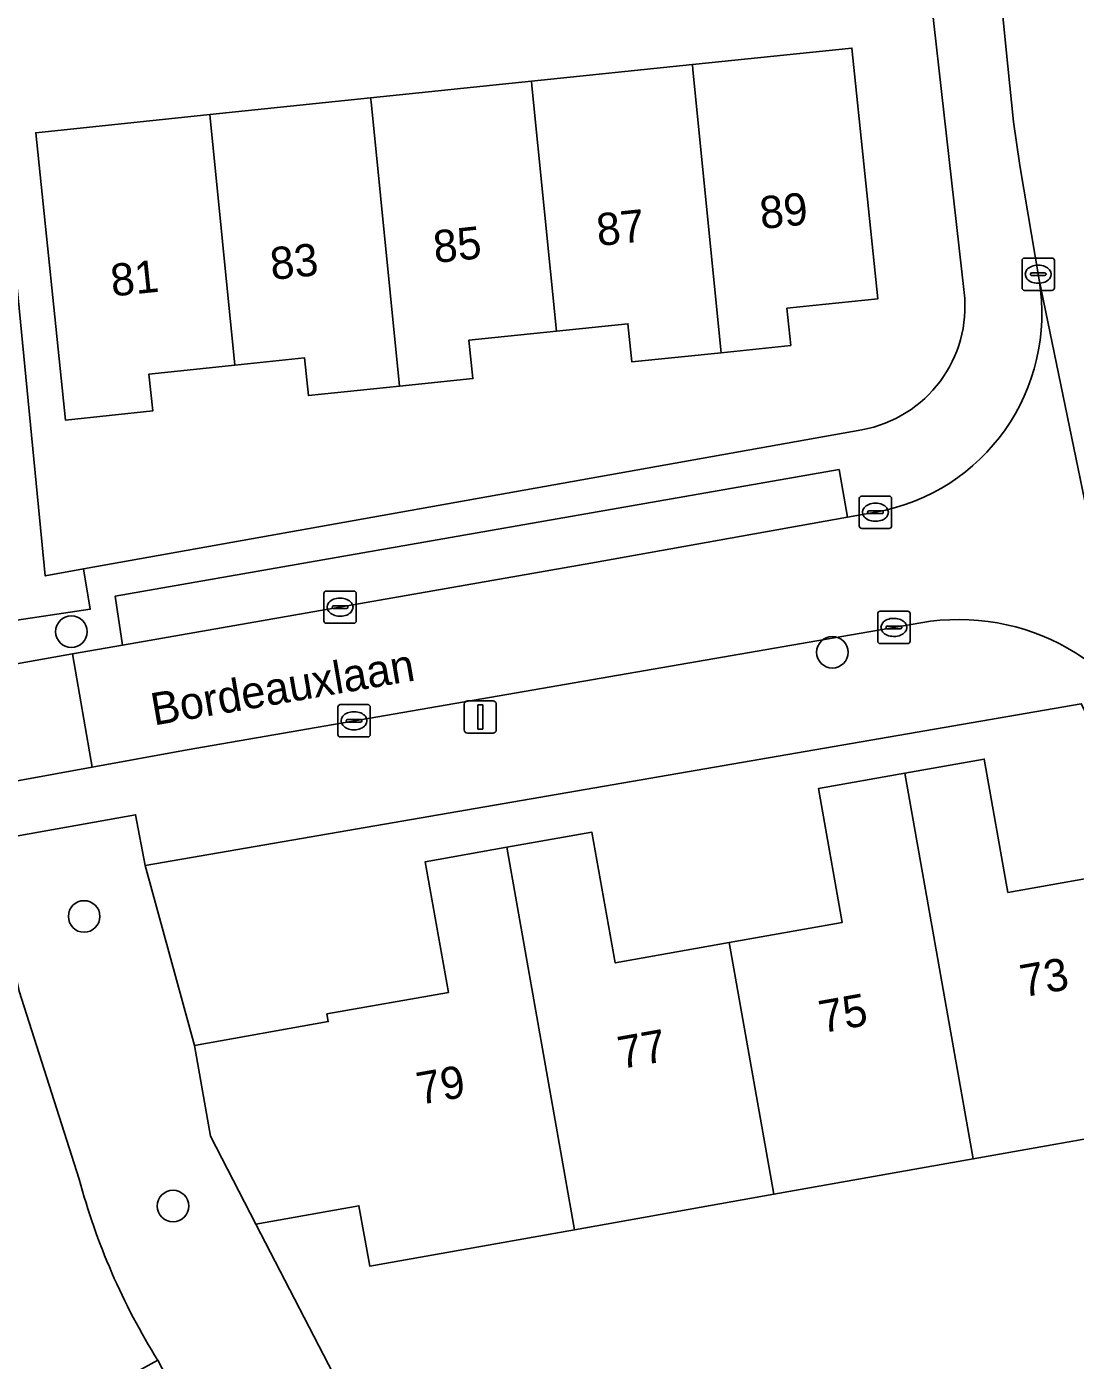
# Model space of a CAD drawing. Extents: x 158455 to 159797, y 387218 to 388672.
# Drawn here: x 159118.02 to 159150.51, y 387884.38 to 387925.7 of the extents above; entities that cross this region are included whole.
import ezdxf

# ---------------------------------------------------------------- set-up
doc = ezdxf.new("R2010")
doc.units = 0
for name, color, linetype in [('IMGEO_Boom', 7, 'Continuous'), ('IMGEO_Erf', 7, 'Continuous'), ('IMGEO_Fietspad_gesloten', 7, 'Continuous'), ('IMGEO_Groenvoorziening', 7, 'Continuous'), ('IMGEO_Kolk', 7, 'Continuous'), ('IMGEO_Lichtmast', 7, 'Continuous'), ('IMGEO_Openbare_ruimte_label', 7, 'Continuous'), ('IMGEO_Pand', 7, 'Continuous'), ('IMGEO_Pand_nummerreeks', 7, 'Continuous'), ('IMGEO_Parkeervlak_open', 7, 'Continuous'), ('IMGEO_Rijbaan_lokaal_open', 7, 'Continuous'), ('IMGEO_Voetpad_open', 7, 'Continuous')]:
    doc.layers.add(name, color=color, linetype=linetype)

msp = doc.modelspace()

# ---------------------------------------------------------------- linework, layer by layer
at = {"layer": 'IMGEO_Boom'}
for centre in [(159119.411, 387906.953), (159142.989, 387906.318), (159119.804, 387898.132), (159122.559, 387889.158)]:
    msp.add_circle(centre, 0.489, dxfattribs=at)
at = {"layer": 'IMGEO_Erf'}
for points in [[(159144.882, 387936.89), (159142.473, 387936.634), (159143.002, 387931.673), (159140.968, 387931.457), (159140.439, 387936.418), (159134.586, 387935.798), (159135.117, 387930.821), (159133.008, 387930.596), (159131.116, 387930.394), (159130.585, 387935.372), (159124.628, 387934.733), (159125.159, 387929.756), (159123.043, 387929.53), (159121.158, 387929.329), (159120.627, 387934.307), (159117.67, 387934.023), (159116.14, 387933.894), (159118.601, 387908.685), (159119.787, 387908.898), (159143.897, 387913.211)], [(159147.07, 387917.465), (159144.882, 387936.89)], [(159150.699, 387904.721), (159121.698, 387899.706), (159123.22, 387894.136), (159127.367, 387894.873), (159127.325, 387895.111), (159131.091, 387895.78), (159130.372, 387899.825), (159132.898, 387900.274), (159135.538, 387900.743), (159136.257, 387896.695), (159139.791, 387897.323), (159143.294, 387897.945), (159142.556, 387902.095), (159145.229, 387902.57), (159147.694, 387903.008), (159148.428, 387898.876), (159152.255, 387899.556)], [(159153.643, 387891.74), (159147.35, 387890.622), (159141.176, 387889.524), (159135.001, 387888.427), (159128.653, 387887.299), (159128.32, 387889.171), (159125.128, 387888.603), (159129.63, 387879.899), (159133.482, 387872.453), (159155.484, 387883.835)]]:
    msp.add_lwpolyline(points, dxfattribs=at)
msp.add_lwpolyline([(159138.649, 387924.523), (159143.593, 387925.035), (159144.397, 387917.268), (159141.58, 387916.976), (159141.699, 387915.823), (159139.541, 387915.599), (159136.774, 387915.312), (159136.651, 387916.496), (159134.439, 387916.267), (159131.726, 387915.986), (159131.849, 387914.798), (159129.573, 387914.562), (159126.752, 387914.27), (159126.632, 387915.435), (159124.473, 387915.211), (159121.81, 387914.935), (159121.928, 387913.793), (159119.226, 387913.513), (159118.304, 387922.415), (159123.698, 387922.974), (159128.681, 387923.49), (159133.666, 387924.007)], close=True, dxfattribs=at)
msp.add_arc((159143.213, 387917.032), 3.882, 280.1558, 6.4067, dxfattribs=at)
at = {"layer": 'IMGEO_Fietspad_gesloten'}
for points in [[(159119.652, 387889.994), (159117.794, 387895.821), (159116.824, 387900.464), (159116.477, 387902.109), (159115.914, 387905.646), (159115.44, 387909.134), (159112.567, 387937.001), (159109.958, 387962.317), (159109.856, 387963.313)], [(159117.047, 387884.698), (159118.274, 387882.287), (159122.088, 387884.38)]]:
    msp.add_lwpolyline(points, dxfattribs=at)
msp.add_lwpolyline([(159122.088, 387884.38), (159118.274, 387882.287), (159123.298, 387872.418), (159125.25, 387868.582), (159138.689, 387842.381), (159140.744, 387838.345), (159142.468, 387834.978), (159160.411, 387800.428), (159161.298, 387798.72), (159161.45, 387798.427), (159170.209, 387780.879), (159174.688, 387783.205), (159166.352, 387798.789), (159151.43, 387828.052), (159150.589, 387829.666), (159141.895, 387846.356), (159141.306, 387847.487), (159125.534, 387877.765)], close=True, dxfattribs=at)
msp.add_arc((159139.605, 387895.316), 20.651, 194.9357, 211.9778, dxfattribs=at)
at = {"layer": 'IMGEO_Groenvoorziening'}
for points in [[(159119.787, 387908.898), (159118.601, 387908.685), (159116.14, 387933.894)], [(159117.306, 387907.253), (159119.995, 387907.648), (159119.787, 387908.898)], [(159122.088, 387884.38), (159125.534, 387877.765), (159129.63, 387879.899), (159125.128, 387888.603), (159123.72, 387891.325), (159123.22, 387894.136), (159121.698, 387899.706), (159121.398, 387901.284), (159116.824, 387900.464), (159117.794, 387895.821), (159119.652, 387889.994)]]:
    msp.add_lwpolyline(points, dxfattribs=at)
msp.add_arc((159139.605, 387895.316), 20.651, 194.9357, 211.9778, dxfattribs=at)
at = {"layer": 'IMGEO_Kolk'}
for p, q in [((159148.939, 387918.53), (159149.791, 387918.53)), ((159148.864, 387917.604), (159148.864, 387918.456)), ((159149.166, 387918.073), (159149.564, 387918.073)), ((159149.352, 387918.31), (159149.377, 387918.31)), ((159149.865, 387918.456), (159149.865, 387917.604)), ((159149.123, 387918.024), (159149.123, 387918.036)), ((159149.561, 387917.987), (159149.163, 387917.987)), ((159149.375, 387917.75), (159149.35, 387917.75)), ((159149.607, 387918.036), (159149.607, 387918.024)), ((159149.791, 387917.53), (159148.939, 387917.53)), ((159143.82, 387910.229), (159143.82, 387911.081)), ((159143.895, 387911.155), (159144.747, 387911.155)), ((159144.821, 387911.081), (159144.821, 387910.229)), ((159144.079, 387910.649), (159144.079, 387910.661)), ((159144.122, 387910.698), (159144.52, 387910.698)), ((159144.308, 387910.935), (159144.333, 387910.935)), ((159144.563, 387910.661), (159144.563, 387910.649)), ((159144.517, 387910.612), (159144.119, 387910.612)), ((159144.331, 387910.375), (159144.306, 387910.375)), ((159144.747, 387910.155), (159143.895, 387910.155)), ((159127.233, 387907.289), (159127.233, 387908.141)), ((159127.308, 387908.215), (159128.16, 387908.215)), ((159128.234, 387908.141), (159128.234, 387907.289)), ((159127.492, 387907.709), (159127.492, 387907.721)), ((159127.535, 387907.758), (159127.933, 387907.758)), ((159127.721, 387907.995), (159127.746, 387907.995)), ((159127.976, 387907.721), (159127.976, 387907.709)), ((159127.93, 387907.672), (159127.532, 387907.672)), ((159127.744, 387907.435), (159127.719, 387907.435)), ((159144.393, 387906.662), (159144.393, 387907.514)), ((159144.468, 387907.588), (159145.32, 387907.588)), ((159144.881, 387907.368), (159144.906, 387907.368)), ((159145.394, 387907.514), (159145.394, 387906.662)), ((159128.16, 387907.215), (159127.308, 387907.215)), ((159144.652, 387907.082), (159144.652, 387907.094)), ((159145.09, 387907.045), (159144.692, 387907.045)), ((159144.695, 387907.131), (159145.093, 387907.131)), ((159145.136, 387907.094), (159145.136, 387907.082)), ((159145.32, 387906.588), (159144.468, 387906.588)), ((159144.904, 387906.808), (159144.879, 387906.808)), ((159127.666, 387903.769), (159127.666, 387904.621)), ((159127.741, 387904.695), (159128.593, 387904.695)), ((159128.154, 387904.475), (159128.179, 387904.475)), ((159128.667, 387904.621), (159128.667, 387903.769)), ((159127.925, 387904.189), (159127.925, 387904.201)), ((159128.363, 387904.152), (159127.965, 387904.152)), ((159127.968, 387904.238), (159128.366, 387904.238)), ((159128.409, 387904.201), (159128.409, 387904.189)), ((159128.593, 387903.695), (159127.741, 387903.695)), ((159128.177, 387903.915), (159128.152, 387903.915))]:
    msp.add_line(p, q, dxfattribs=at)
for points in [[(159148.939, 387918.53), (159149.791, 387918.53)], [(159148.864, 387917.604), (159148.864, 387918.456)], [(159149.865, 387918.456), (159149.865, 387917.604)], [(159149.791, 387917.53), (159148.939, 387917.53)], [(159143.82, 387910.229), (159143.82, 387911.081)], [(159143.895, 387911.155), (159144.747, 387911.155)], [(159144.821, 387911.081), (159144.821, 387910.229)], [(159144.747, 387910.155), (159143.895, 387910.155)], [(159127.233, 387907.289), (159127.233, 387908.141)], [(159127.308, 387908.215), (159128.16, 387908.215)], [(159128.234, 387908.141), (159128.234, 387907.289)], [(159144.393, 387906.662), (159144.393, 387907.514)], [(159144.468, 387907.588), (159145.32, 387907.588)], [(159145.394, 387907.514), (159145.394, 387906.662)], [(159128.16, 387907.215), (159127.308, 387907.215)], [(159145.32, 387906.588), (159144.468, 387906.588)], [(159127.666, 387903.769), (159127.666, 387904.621)], [(159127.741, 387904.695), (159128.593, 387904.695)], [(159128.667, 387904.621), (159128.667, 387903.769)], [(159128.593, 387903.695), (159127.741, 387903.695)]]:
    msp.add_lwpolyline(points, dxfattribs=at)
for centre, radius, start, end in [((159148.941, 387918.454), 0.0765, 91.552, 178.448), ((159148.941, 387918.454), 0.0765, 91.552, 178.448), ((159149.789, 387918.454), 0.0765, 1.552, 88.448), ((159149.789, 387918.454), 0.0765, 1.552, 88.448), ((159149.163, 387918.033), 0.0403, 85.8775, 175.7526), ((159149.568, 387918.035), 0.0386, 1.7309, 96.639), ((159149.16, 387918.023), 0.0366, 178.938, 274.7102), ((159149.564, 387918.03), 0.043, 264.8664, 352.4533), ((159148.941, 387917.606), 0.0765, 181.552, 268.448), ((159148.941, 387917.606), 0.0765, 181.552, 268.448), ((159149.789, 387917.606), 0.0765, 271.552, 358.448), ((159149.789, 387917.606), 0.0765, 271.552, 358.448), ((159143.897, 387911.079), 0.0765, 91.552, 178.448), ((159143.897, 387911.079), 0.0765, 91.552, 178.448), ((159144.745, 387911.079), 0.0765, 1.552, 88.448), ((159144.745, 387911.079), 0.0765, 1.552, 88.448), ((159144.119, 387910.658), 0.0403, 85.8775, 175.7526), ((159144.116, 387910.648), 0.0366, 178.938, 274.7102), ((159144.52, 387910.655), 0.043, 264.8664, 352.4533), ((159144.524, 387910.66), 0.0386, 1.7309, 96.639), ((159143.897, 387910.231), 0.0765, 181.552, 268.448), ((159143.897, 387910.231), 0.0765, 181.552, 268.448), ((159144.745, 387910.231), 0.0765, 271.552, 358.448), ((159144.745, 387910.231), 0.0765, 271.552, 358.448), ((159127.31, 387908.139), 0.0765, 91.552, 178.448), ((159127.31, 387908.139), 0.0765, 91.552, 178.448), ((159128.158, 387908.139), 0.0765, 1.552, 88.448), ((159128.158, 387908.139), 0.0765, 1.552, 88.448), ((159127.532, 387907.718), 0.0403, 85.8775, 175.7526), ((159127.937, 387907.72), 0.0386, 1.7309, 96.639), ((159127.529, 387907.708), 0.0366, 178.938, 274.7102), ((159127.933, 387907.715), 0.043, 264.8664, 352.4533), ((159144.47, 387907.512), 0.0765, 91.552, 178.448), ((159144.47, 387907.512), 0.0765, 91.552, 178.448), ((159145.318, 387907.512), 0.0765, 1.552, 88.448), ((159145.318, 387907.512), 0.0765, 1.552, 88.448), ((159127.31, 387907.291), 0.0765, 181.552, 268.448), ((159127.31, 387907.291), 0.0765, 181.552, 268.448), ((159128.158, 387907.291), 0.0765, 271.552, 358.448), ((159128.158, 387907.291), 0.0765, 271.552, 358.448), ((159144.692, 387907.091), 0.0403, 85.8775, 175.7526), ((159144.689, 387907.081), 0.0366, 178.938, 274.7102), ((159145.093, 387907.088), 0.043, 264.8664, 352.4533), ((159145.097, 387907.093), 0.0386, 1.7309, 96.639), ((159144.47, 387906.664), 0.0765, 181.552, 268.448), ((159144.47, 387906.664), 0.0765, 181.552, 268.448), ((159145.318, 387906.664), 0.0765, 271.552, 358.448), ((159145.318, 387906.664), 0.0765, 271.552, 358.448), ((159127.743, 387904.619), 0.0765, 91.552, 178.448), ((159127.743, 387904.619), 0.0765, 91.552, 178.448), ((159128.591, 387904.619), 0.0765, 1.552, 88.448), ((159128.591, 387904.619), 0.0765, 1.552, 88.448), ((159127.965, 387904.198), 0.0403, 85.8775, 175.7526), ((159127.962, 387904.188), 0.0366, 178.938, 274.7102), ((159128.366, 387904.195), 0.043, 264.8664, 352.4533), ((159128.37, 387904.2), 0.0386, 1.7309, 96.639), ((159127.743, 387903.771), 0.0765, 181.552, 268.448), ((159127.743, 387903.771), 0.0765, 181.552, 268.448), ((159128.591, 387903.771), 0.0765, 271.552, 358.448), ((159128.591, 387903.771), 0.0765, 271.552, 358.448)]:
    msp.add_arc(centre, radius, start, end, dxfattribs=at)
for centre, major_axis, ratio, start_param, end_param in [((159149.351, 387918.03), (-0.387, 0.002), 0.722429, 4.712389, 7.853982), ((159149.376, 387918.03), (-0.39, 0.002), 0.717154, 1.570796, 4.712389), ((159144.307, 387910.655), (-0.387, 0.002), 0.722429, 4.712389, 7.853982), ((159144.332, 387910.655), (-0.39, 0.002), 0.717154, 1.570796, 4.712389), ((159127.72, 387907.715), (-0.387, 0.002), 0.722429, 4.712389, 7.853982), ((159127.745, 387907.715), (-0.39, 0.002), 0.717154, 1.570796, 4.712389), ((159144.88, 387907.088), (-0.387, 0.002), 0.722429, 4.712389, 7.853982), ((159144.905, 387907.088), (-0.39, 0.002), 0.717154, 1.570796, 4.712389), ((159128.153, 387904.195), (-0.387, 0.002), 0.722429, 4.712389, 7.853982), ((159128.178, 387904.195), (-0.39, 0.002), 0.717154, 1.570796, 4.712389)]:
    msp.add_ellipse(centre, major_axis=major_axis, ratio=ratio, start_param=start_param, end_param=end_param, dxfattribs=at)
at = {"layer": 'IMGEO_Lichtmast'}
for p, q in [((159131.583, 387903.912), (159131.583, 387904.712)), ((159131.583, 387904.712), (159131.583, 387903.912)), ((159131.683, 387904.812), (159132.473, 387904.812)), ((159132.473, 387904.812), (159131.683, 387904.812)), ((159132.573, 387904.712), (159132.573, 387903.912)), ((159132.573, 387903.912), (159132.573, 387904.712)), ((159132.473, 387903.812), (159131.683, 387903.812)), ((159131.683, 387903.812), (159132.473, 387903.812))]:
    msp.add_line(p, q, dxfattribs=at)
msp.add_lwpolyline([(159132.003, 387904.687), (159132.153, 387904.687), (159132.153, 387903.937), (159132.003, 387903.937), (159132.003, 387904.687)], dxfattribs=at)
for centre, start, end in [((159131.683, 387904.712), 90, 180), ((159131.683, 387904.712), 90, 180), ((159132.473, 387904.712), 0, 90), ((159132.473, 387904.712), 360, 90), ((159131.683, 387903.912), 180, 270), ((159131.683, 387903.912), 180, 270), ((159132.473, 387903.912), 270, 0), ((159132.473, 387903.912), 270, 0)]:
    msp.add_arc(centre, 0.1, start, end, dxfattribs=at)
at = {"layer": 'IMGEO_Pand'}
for points in [[(159139.541, 387915.599), (159141.699, 387915.823), (159141.58, 387916.976), (159144.397, 387917.268), (159143.593, 387925.035), (159138.649, 387924.523), (159138.665, 387924.366)], [(159139.541, 387915.599), (159138.665, 387924.366), (159138.649, 387924.523), (159133.666, 387924.007), (159133.68, 387923.868), (159134.439, 387916.267), (159136.651, 387916.496), (159136.774, 387915.312)], [(159133.666, 387924.007), (159128.681, 387923.49), (159128.693, 387923.37), (159129.573, 387914.562), (159131.849, 387914.798), (159131.726, 387915.986), (159134.439, 387916.267), (159133.68, 387923.868)], [(159124.473, 387915.211), (159126.632, 387915.435), (159126.752, 387914.27), (159129.573, 387914.562), (159128.693, 387923.37), (159128.681, 387923.49), (159123.698, 387922.974), (159123.708, 387922.872)], [(159124.473, 387915.211), (159123.708, 387922.872), (159123.698, 387922.974), (159118.304, 387922.415), (159119.226, 387913.513), (159121.928, 387913.793), (159121.81, 387914.935)], [(159145.229, 387902.57), (159147.35, 387890.622), (159153.643, 387891.74), (159152.255, 387899.556), (159148.428, 387898.876), (159147.694, 387903.008)], [(159145.229, 387902.57), (159142.556, 387902.095), (159143.294, 387897.945), (159139.791, 387897.323), (159141.176, 387889.524), (159147.35, 387890.622)], [(159135.001, 387888.427), (159141.176, 387889.524), (159139.791, 387897.323), (159136.257, 387896.695), (159135.538, 387900.743), (159132.898, 387900.274)], [(159135.001, 387888.427), (159132.898, 387900.274), (159130.372, 387899.825), (159131.091, 387895.78), (159127.325, 387895.111), (159127.367, 387894.873), (159123.22, 387894.136), (159123.72, 387891.325), (159125.128, 387888.603), (159128.32, 387889.171), (159128.653, 387887.299)]]:
    msp.add_lwpolyline(points, close=True, dxfattribs=at)
at = {"layer": 'IMGEO_Parkeervlak_open'}
msp.add_lwpolyline([(159143.453, 387910.501), (159143.194, 387911.978), (159120.767, 387908.057), (159120.996, 387906.539), (159135.498, 387909.074)], close=True, dxfattribs=at)
at = {"layer": 'IMGEO_Rijbaan_lokaal_open'}
for points in [[(159146.031, 387990.088), (159145.151, 387981.507), (159144.836, 387978.73), (159144.613, 387976.304), (159144.47, 387974.197), (159144.386, 387972.149), (159144.351, 387968.813), (159144.364, 387968.223), (159144.389, 387967.064), (159144.475, 387965.126), (159144.572, 387963.049), (159144.73, 387961.8), (159144.967, 387959.751), (159146, 387948.89), (159148.009, 387928.598), (159148.423, 387924.471), (159148.6, 387922.752), (159148.797, 387921.403), (159149.393, 387917.852), (159151.007, 387910.048), (159153.293, 387902.972)], [(159153.293, 387902.972), (159151.007, 387910.048), (159149.393, 387917.852)], [(159144.325, 387910.657), (159143.453, 387910.501), (159135.498, 387909.074), (159120.996, 387906.539), (159119.44, 387906.266), (159120.055, 387902.761), (159122.997, 387903.298), (159145.729, 387907.23)], [(159145.729, 387907.23), (159122.997, 387903.298), (159120.055, 387902.761), (159116.477, 387902.109), (159116.824, 387900.464), (159121.398, 387901.284), (159121.698, 387899.706), (159150.699, 387904.721), (159160.266, 387886.356), (159155.484, 387883.835), (159174.5, 387846.623), (159177.134, 387841.469), (159176.512, 387841.15), (159177.399, 387839.413), (159183.884, 387842.763), (159180.682, 387848.954), (159180.326, 387848.77), (159179.976, 387849.448), (159175.217, 387846.993), (159168.051, 387860.883), (159172.809, 387863.339), (159170.45, 387867.911)]]:
    msp.add_lwpolyline(points, dxfattribs=at)
msp.add_lwpolyline([(159115.914, 387905.646), (159116.477, 387902.109), (159120.055, 387902.761), (159119.44, 387906.266), (159117.704, 387905.963)], close=True, dxfattribs=at)
for centre, radius, start, end in [((159143.223, 387916.816), 6.257, 280.1465, 9.5334), ((159146.899, 387900.461), 6.87, 21.4432, 99.8039), ((159146.899, 387900.461), 6.87, 21.4432, 99.8039)]:
    msp.add_arc(centre, radius, start, end, dxfattribs=at)
at = {"layer": 'IMGEO_Voetpad_open'}
for points in [[(159143.692, 387969.333), (159143.743, 387968.217), (159143.963, 387963.349), (159145.802, 387943.027), (159144.242, 387942.879), (159144.262, 387942.749), (159144.882, 387936.89), (159147.07, 387917.465)], [(159149.393, 387917.852), (159148.797, 387921.403), (159148.6, 387922.752), (159148.423, 387924.471), (159148.009, 387928.598), (159146, 387948.89)], [(159143.897, 387913.211), (159119.787, 387908.898), (159119.995, 387907.648), (159117.306, 387907.253)], [(159115.44, 387909.134), (159115.914, 387905.646), (159117.704, 387905.963), (159119.44, 387906.266), (159120.996, 387906.539), (159120.767, 387908.057), (159143.194, 387911.978), (159143.453, 387910.501), (159144.325, 387910.657)]]:
    msp.add_lwpolyline(points, dxfattribs=at)
for centre, radius, start, end in [((159143.223, 387916.816), 6.257, 280.1465, 9.5334), ((159143.213, 387917.032), 3.882, 280.1558, 6.4067)]:
    msp.add_arc(centre, radius, start, end, dxfattribs=at)

# ---------------------------------------------------------------- texts
at = {"layer": 'IMGEO_Openbare_ruimte_label'}
msp.add_text('Bordeauxlaan', height=1, rotation=9.7921, dxfattribs=at).set_placement((159121.967, 387904.046))
at = {"layer": 'IMGEO_Pand_nummerreeks'}
for s, rotation, p in [('89', 5.9304, (159140.786, 387919.427)), ('87', 5.9304, (159135.73, 387918.902)), ('85', 5.9304, (159130.674, 387918.376)), ('83', 5.9304, (159125.619, 387917.851)), ('81', 5.9304, (159120.675, 387917.338)), ('73', 10.1096, (159148.901, 387895.626)), ('75', 10.1096, (159142.668, 387894.515)), ('77', 10.1096, (159136.436, 387893.404)), ('79', 10.1096, (159130.203, 387892.293))]:
    msp.add_text(s, height=1, rotation=rotation, dxfattribs=at).set_placement(p)

doc.saveas('drawing.dxf')
